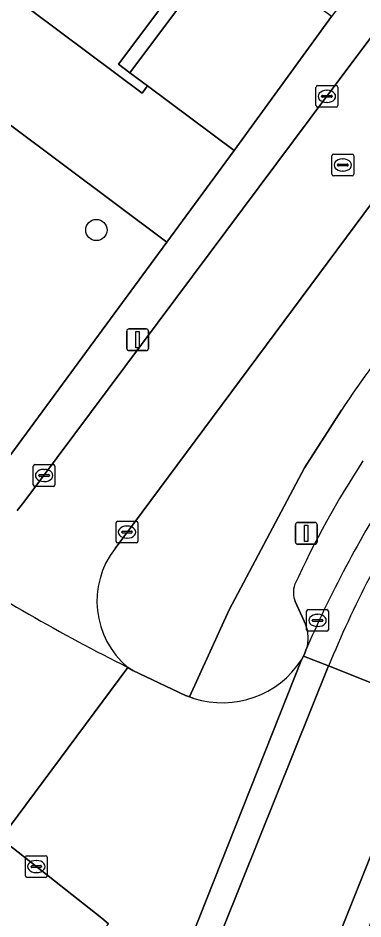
# Model space of a CAD drawing. Extents: x 160023 to 161302, y 384750 to 385707.
# Drawn here: x 160478.78 to 160494.61, y 385159.78 to 385201.2 of the extents above; entities that cross this region are included whole.
import ezdxf

# ---------------------------------------------------------------- set-up
doc = ezdxf.new("R2010")
doc.units = 0
for name, color, linetype in [('IMGEO_Boom', 7, 'Continuous'), ('IMGEO_Groenvoorziening', 7, 'Continuous'), ('IMGEO_Haag', 7, 'Continuous'), ('IMGEO_Kolk', 7, 'Continuous'), ('IMGEO_Lichtmast', 7, 'Continuous'), ('IMGEO_Pand', 7, 'Continuous'), ('IMGEO_Parkeervlak_open', 7, 'Continuous'), ('IMGEO_Rijbaan_lokaal_gesloten', 7, 'Continuous'), ('IMGEO_Rijbaan_lokaal_open', 7, 'Continuous'), ('IMGEO_Rioolput', 7, 'Continuous'), ('IMGEO_Voetpad_open', 7, 'Continuous')]:
    doc.layers.add(name, color=color, linetype=linetype)

msp = doc.modelspace()

# ---------------------------------------------------------------- linework, layer by layer
at = {"layer": 'IMGEO_Boom'}
msp.add_circle((160482.378, 385191.451), 0.489, dxfattribs=at)
at = {"layer": 'IMGEO_Groenvoorziening'}
for points in [[(160525.493, 385213.446), (160516.161, 385220.359), (160515.782, 385220.64), (160514.031, 385218.275), (160503.68, 385204.434), (160500, 385199.324), (160499.031, 385198.037), (160496.692, 385194.932), (160483.238, 385176.808)], [(160478.234, 385180.842), (160485.617, 385190.899), (160475.997, 385198.091), (160474.75, 385196.469), (160472.905, 385193.941), (160469.626, 385196.304), (160463.953, 385188.753), (160474.55, 385180.347)], [(160483.829, 385171.349), (160484.058, 385171.205), (160486.471, 385170.063), (160486.66, 385169.993), (160488.477, 385173.987), (160491.936, 385180.513), (160493.628, 385183.172)]]:
    msp.add_lwpolyline(points, dxfattribs=at)
msp.add_lwpolyline([(160488.705, 385195.106), (160484.729, 385198.073), (160484.481, 385197.741), (160475.636, 385204.353), (160471.471, 385198.832), (160474.75, 385196.469), (160475.997, 385198.091), (160485.617, 385190.899)], close=True, dxfattribs=at)
for centre, radius, start, end in [((160533.712, 385156.749), 48.009, 134.6037, 146.6079), ((160486.347, 385174.383), 3.943, 142.0461, 230.3116)]:
    msp.add_arc(centre, radius, start, end, dxfattribs=at)
at = {"layer": 'IMGEO_Haag'}
msp.add_lwpolyline([(160488.705, 385195.106), (160484.729, 385198.073), (160484.481, 385197.741), (160475.636, 385204.353), (160471.471, 385198.832), (160474.75, 385196.469), (160475.997, 385198.091), (160485.617, 385190.899)], close=True, dxfattribs=at)
at = {"layer": 'IMGEO_Kolk'}
for p, q in [((160492.458, 385197.168), (160492.458, 385198.02)), ((160492.533, 385198.094), (160493.385, 385198.094)), ((160493.459, 385198.02), (160493.459, 385197.168)), ((160492.717, 385197.588), (160492.717, 385197.6)), ((160493.155, 385197.551), (160492.757, 385197.551)), ((160492.76, 385197.637), (160493.158, 385197.637)), ((160492.946, 385197.874), (160492.971, 385197.874)), ((160493.201, 385197.6), (160493.201, 385197.588)), ((160492.969, 385197.314), (160492.944, 385197.314)), ((160493.385, 385197.094), (160492.533, 385197.094)), ((160479.478, 385179.744), (160479.478, 385180.596)), ((160479.553, 385180.67), (160480.405, 385180.67)), ((160480.479, 385180.596), (160480.479, 385179.744)), ((160479.737, 385180.164), (160479.737, 385180.176)), ((160479.78, 385180.213), (160480.178, 385180.213)), ((160479.966, 385180.45), (160479.991, 385180.45)), ((160480.221, 385180.176), (160480.221, 385180.164)), ((160480.175, 385180.127), (160479.777, 385180.127)), ((160479.989, 385179.89), (160479.964, 385179.89)), ((160480.405, 385179.67), (160479.553, 385179.67)), ((160483.36, 385178.067), (160484.212, 385178.067)), ((160483.285, 385177.141), (160483.285, 385177.993)), ((160483.773, 385177.847), (160483.798, 385177.847)), ((160484.286, 385177.993), (160484.286, 385177.141)), ((160483.544, 385177.561), (160483.544, 385177.573)), ((160483.982, 385177.524), (160483.584, 385177.524)), ((160483.587, 385177.61), (160483.985, 385177.61)), ((160483.796, 385177.287), (160483.771, 385177.287)), ((160484.028, 385177.573), (160484.028, 385177.561)), ((160484.212, 385177.067), (160483.36, 385177.067)), ((160492.029, 385173.081), (160492.029, 385173.933)), ((160492.104, 385174.007), (160492.956, 385174.007)), ((160493.03, 385173.933), (160493.03, 385173.081)), ((160492.288, 385173.501), (160492.288, 385173.513)), ((160492.331, 385173.55), (160492.729, 385173.55)), ((160492.517, 385173.787), (160492.542, 385173.787)), ((160492.772, 385173.513), (160492.772, 385173.501)), ((160492.726, 385173.464), (160492.328, 385173.464)), ((160492.54, 385173.227), (160492.515, 385173.227)), ((160492.956, 385173.007), (160492.104, 385173.007)), ((160479.122, 385161.767), (160479.122, 385162.619)), ((160479.197, 385162.693), (160480.049, 385162.693)), ((160479.61, 385162.473), (160479.635, 385162.473)), ((160480.123, 385162.619), (160480.123, 385161.767)), ((160479.381, 385162.187), (160479.381, 385162.199)), ((160479.819, 385162.15), (160479.421, 385162.15)), ((160479.424, 385162.236), (160479.822, 385162.236)), ((160479.633, 385161.913), (160479.608, 385161.913)), ((160479.865, 385162.199), (160479.865, 385162.187)), ((160480.049, 385161.693), (160479.197, 385161.693))]:
    msp.add_line(p, q, dxfattribs=at)
for points in [[(160492.458, 385197.168), (160492.458, 385198.02)], [(160492.533, 385198.094), (160493.385, 385198.094)], [(160493.459, 385198.02), (160493.459, 385197.168)], [(160493.385, 385197.094), (160492.533, 385197.094)], [(160479.478, 385179.744), (160479.478, 385180.596)], [(160479.553, 385180.67), (160480.405, 385180.67)], [(160480.479, 385180.596), (160480.479, 385179.744)], [(160480.405, 385179.67), (160479.553, 385179.67)], [(160483.36, 385178.067), (160484.212, 385178.067)], [(160483.285, 385177.141), (160483.285, 385177.993)], [(160484.286, 385177.993), (160484.286, 385177.141)], [(160484.212, 385177.067), (160483.36, 385177.067)], [(160492.029, 385173.081), (160492.029, 385173.933)], [(160492.104, 385174.007), (160492.956, 385174.007)], [(160493.03, 385173.933), (160493.03, 385173.081)], [(160492.956, 385173.007), (160492.104, 385173.007)], [(160479.122, 385161.767), (160479.122, 385162.619)], [(160479.197, 385162.693), (160480.049, 385162.693)], [(160480.123, 385162.619), (160480.123, 385161.767)], [(160480.049, 385161.693), (160479.197, 385161.693)]]:
    msp.add_lwpolyline(points, dxfattribs=at)
for centre, radius, start, end in [((160492.535, 385198.018), 0.0765, 91.552, 178.448), ((160492.535, 385198.018), 0.0765, 91.552, 178.448), ((160493.383, 385198.018), 0.0765, 1.552, 88.448), ((160493.383, 385198.018), 0.0765, 1.552, 88.448), ((160492.757, 385197.597), 0.0403, 85.8775, 175.7526), ((160492.754, 385197.587), 0.0366, 178.938, 274.7102), ((160493.158, 385197.594), 0.043, 264.8664, 352.4533), ((160493.162, 385197.599), 0.0386, 1.7309, 96.639), ((160492.535, 385197.17), 0.0765, 181.552, 268.448), ((160492.535, 385197.17), 0.0765, 181.552, 268.448), ((160493.383, 385197.17), 0.0765, 271.552, 358.448), ((160493.383, 385197.17), 0.0765, 271.552, 358.448), ((160479.555, 385180.594), 0.0765, 91.552, 178.448), ((160479.555, 385180.594), 0.0765, 91.552, 178.448), ((160480.403, 385180.594), 0.0765, 1.552, 88.448), ((160480.403, 385180.594), 0.0765, 1.552, 88.448), ((160479.777, 385180.173), 0.0403, 85.8775, 175.7526), ((160479.774, 385180.163), 0.0366, 178.938, 274.7102), ((160480.178, 385180.17), 0.043, 264.8664, 352.4533), ((160480.182, 385180.175), 0.0386, 1.7309, 96.639), ((160479.555, 385179.746), 0.0765, 181.552, 268.448), ((160479.555, 385179.746), 0.0765, 181.552, 268.448), ((160480.403, 385179.746), 0.0765, 271.552, 358.448), ((160480.403, 385179.746), 0.0765, 271.552, 358.448), ((160483.362, 385177.991), 0.0765, 91.552, 178.448), ((160483.362, 385177.991), 0.0765, 91.552, 178.448), ((160484.21, 385177.991), 0.0765, 1.552, 88.448), ((160484.21, 385177.991), 0.0765, 1.552, 88.448), ((160483.584, 385177.57), 0.0403, 85.8775, 175.7526), ((160483.581, 385177.56), 0.0366, 178.938, 274.7102), ((160483.985, 385177.567), 0.043, 264.8664, 352.4533), ((160483.989, 385177.572), 0.0386, 1.7309, 96.639), ((160483.362, 385177.143), 0.0765, 181.552, 268.448), ((160483.362, 385177.143), 0.0765, 181.552, 268.448), ((160484.21, 385177.143), 0.0765, 271.552, 358.448), ((160484.21, 385177.143), 0.0765, 271.552, 358.448), ((160492.106, 385173.931), 0.0765, 91.552, 178.448), ((160492.106, 385173.931), 0.0765, 91.552, 178.448), ((160492.954, 385173.931), 0.0765, 1.552, 88.448), ((160492.954, 385173.931), 0.0765, 1.552, 88.448), ((160492.328, 385173.51), 0.0403, 85.8775, 175.7526), ((160492.733, 385173.512), 0.0386, 1.7309, 96.639), ((160492.325, 385173.5), 0.0366, 178.938, 274.7102), ((160492.729, 385173.507), 0.043, 264.8664, 352.4533), ((160492.106, 385173.083), 0.0765, 181.552, 268.448), ((160492.106, 385173.083), 0.0765, 181.552, 268.448), ((160492.954, 385173.083), 0.0765, 271.552, 358.448), ((160492.954, 385173.083), 0.0765, 271.552, 358.448), ((160479.199, 385162.617), 0.0765, 91.552, 178.448), ((160479.199, 385162.617), 0.0765, 91.552, 178.448), ((160480.047, 385162.617), 0.0765, 1.552, 88.448), ((160480.047, 385162.617), 0.0765, 1.552, 88.448), ((160479.421, 385162.196), 0.0403, 85.8775, 175.7526), ((160479.418, 385162.186), 0.0366, 178.938, 274.7102), ((160479.822, 385162.193), 0.043, 264.8664, 352.4533), ((160479.826, 385162.198), 0.0386, 1.7309, 96.639), ((160479.199, 385161.769), 0.0765, 181.552, 268.448), ((160479.199, 385161.769), 0.0765, 181.552, 268.448), ((160480.047, 385161.769), 0.0765, 271.552, 358.448), ((160480.047, 385161.769), 0.0765, 271.552, 358.448)]:
    msp.add_arc(centre, radius, start, end, dxfattribs=at)
for centre, major_axis, ratio, start_param, end_param in [((160492.945, 385197.594), (-0.387, 0.002), 0.722429, 4.712389, 7.853982), ((160492.97, 385197.594), (-0.39, 0.002), 0.717154, 1.570796, 4.712389), ((160479.965, 385180.17), (-0.387, 0.002), 0.722429, 4.712389, 7.853982), ((160479.99, 385180.17), (-0.39, 0.002), 0.717154, 1.570796, 4.712389), ((160483.772, 385177.567), (-0.387, 0.002), 0.722429, 4.712389, 7.853982), ((160483.797, 385177.567), (-0.39, 0.002), 0.717154, 1.570796, 4.712389), ((160492.516, 385173.507), (-0.387, 0.002), 0.722429, 4.712389, 7.853982), ((160492.541, 385173.507), (-0.39, 0.002), 0.717154, 1.570796, 4.712389), ((160479.609, 385162.193), (-0.387, 0.002), 0.722429, 4.712389, 7.853982), ((160479.634, 385162.193), (-0.39, 0.002), 0.717154, 1.570796, 4.712389)]:
    msp.add_ellipse(centre, major_axis=major_axis, ratio=ratio, start_param=start_param, end_param=end_param, dxfattribs=at)
at = {"layer": 'IMGEO_Lichtmast'}
for p, q in [((160483.774, 385186.007), (160483.774, 385186.807)), ((160483.774, 385186.807), (160483.774, 385186.007)), ((160483.874, 385186.907), (160484.664, 385186.907)), ((160484.664, 385186.907), (160483.874, 385186.907)), ((160484.764, 385186.807), (160484.764, 385186.007)), ((160484.764, 385186.007), (160484.764, 385186.807)), ((160484.664, 385185.907), (160483.874, 385185.907)), ((160483.874, 385185.907), (160484.664, 385185.907)), ((160491.515, 385177.111), (160491.515, 385177.911)), ((160491.515, 385177.911), (160491.515, 385177.111)), ((160491.615, 385178.011), (160492.405, 385178.011)), ((160492.405, 385178.011), (160491.615, 385178.011)), ((160492.505, 385177.911), (160492.505, 385177.111)), ((160492.505, 385177.111), (160492.505, 385177.911)), ((160492.405, 385177.011), (160491.615, 385177.011)), ((160491.615, 385177.011), (160492.405, 385177.011))]:
    msp.add_line(p, q, dxfattribs=at)
for points in [[(160484.194, 385186.782), (160484.344, 385186.782), (160484.344, 385186.032), (160484.194, 385186.032), (160484.194, 385186.782)], [(160491.935, 385177.886), (160492.085, 385177.886), (160492.085, 385177.136), (160491.935, 385177.136), (160491.935, 385177.886)]]:
    msp.add_lwpolyline(points, dxfattribs=at)
for centre, start, end in [((160483.874, 385186.807), 90, 180), ((160483.874, 385186.807), 90, 180), ((160484.664, 385186.807), 0, 90), ((160484.664, 385186.807), 360, 90), ((160483.874, 385186.007), 180, 270), ((160483.874, 385186.007), 180, 270), ((160484.664, 385186.007), 270, 0), ((160484.664, 385186.007), 270, 0), ((160491.615, 385177.911), 90, 180), ((160491.615, 385177.911), 90, 180), ((160492.405, 385177.911), 0, 90), ((160492.405, 385177.911), 360, 90), ((160491.615, 385177.111), 180, 270), ((160491.615, 385177.111), 180, 270), ((160492.405, 385177.111), 270, 0), ((160492.405, 385177.111), 270, 0)]:
    msp.add_arc(centre, 0.1, start, end, dxfattribs=at)
at = {"layer": 'IMGEO_Pand'}
msp.add_lwpolyline([(160475.837, 385204.622), (160475.636, 385204.353), (160484.481, 385197.741), (160484.729, 385198.073), (160483.921, 385198.677), (160483.396, 385199.07), (160487.957, 385205.171), (160494.218, 385213.546), (160494.717, 385213.173), (160495.565, 385212.539), (160495.64, 385212.639), (160487.341, 385218.845), (160476.395, 385204.204)], close=True, dxfattribs=at)
at = {"layer": 'IMGEO_Parkeervlak_open'}
msp.add_lwpolyline([(160491.509, 385174.377), (160491.919, 385173.47)], dxfattribs=at)
for centre, radius, start, end in [((160531.219, 385156.968), 43.7, 146.8943, 155.4262), ((160541.413, 385150.741), 53.86, 147.168, 156.3768), ((160492.456, 385174.799), 1.037, 160.7616, 204.0352), ((160490.356, 385172.687), 1.748, 348.0084, 26.6107)]:
    msp.add_arc(centre, radius, start, end, dxfattribs=at)
at = {"layer": 'IMGEO_Rijbaan_lokaal_gesloten'}
msp.add_lwpolyline([(160432.685, 385209.429), (160427.886, 385203.374), (160430.391, 385201.388), (160443.949, 385190.449), (160457.401, 385180.015), (160457.591, 385179.868), (160464.662, 385174.045), (160477.991, 385163.487), (160483.829, 385171.349)], dxfattribs=at)
msp.add_arc((160522.943, 385249.528), 87.418, 236.64002, 243.4207, dxfattribs=at)
at = {"layer": 'IMGEO_Rijbaan_lokaal_open'}
for points in [[(160534.696, 385253.556), (160532.047, 385250), (160507.827, 385217.481), (160500, 385207.013), (160492.96, 385197.597), (160479.05, 385178.94), (160478.747, 385178.564)], [(160483.238, 385176.808), (160496.692, 385194.932)], [(160492.066, 385172.324), (160491.998, 385172.143), (160491.946, 385172.003), (160491.882, 385171.871), (160493.039, 385171.412)], [(160484.738, 385153.877), (160491.796, 385171.695)], [(160486.849, 385169.923), (160486.66, 385169.993), (160486.471, 385170.063), (160484.058, 385171.205), (160483.829, 385171.349), (160477.991, 385163.487), (160482.626, 385159.815), (160482.94, 385159.566)], [(160493.039, 385171.412), (160497.712, 385169.556)]]:
    msp.add_lwpolyline(points, dxfattribs=at)
for points in [[(160488.471, 385204.787), (160487.957, 385205.171), (160483.396, 385199.07), (160483.921, 385198.677)], [(160493.173, 385201.272), (160490.085, 385203.58), (160488.471, 385204.787), (160483.921, 385198.677), (160484.729, 385198.073), (160488.705, 385195.106)], [(160485.703, 385153.152), (160485.82, 385153.446), (160493.039, 385171.412), (160491.882, 385171.871), (160491.796, 385171.695), (160484.738, 385153.877), (160484.621, 385153.583)], [(160493.039, 385171.412), (160485.82, 385153.446), (160485.703, 385153.152), (160490.404, 385151.279), (160491.189, 385153.249), (160497.712, 385169.556)], [(160490.404, 385151.279), (160491.471, 385150.854), (160491.542, 385151.031), (160492.285, 385152.887), (160498.788, 385169.135), (160497.712, 385169.556), (160491.189, 385153.249)]]:
    msp.add_lwpolyline(points, close=True, dxfattribs=at)
for centre, radius, start, end in [((160541.413, 385150.741), 53.86, 147.168, 156.3768), ((160537.478, 385153.372), 47.961, 147.2299, 157.9055), ((160537.478, 385153.372), 47.961, 147.2299, 157.9055), ((160522.943, 385249.528), 87.418, 236.64002, 243.4207), ((160486.347, 385174.383), 3.943, 142.0461, 230.3116), ((160488.16, 385174.054), 4.334, 252.3949, 327.0199)]:
    msp.add_arc(centre, radius, start, end, dxfattribs=at)
at = {"layer": 'IMGEO_Rioolput'}
for p, q in [((160493.187, 385194.013), (160493.187, 385194.865)), ((160493.262, 385194.939), (160494.114, 385194.939)), ((160493.675, 385194.719), (160493.7, 385194.719)), ((160494.188, 385194.865), (160494.188, 385194.013)), ((160493.446, 385194.433), (160493.446, 385194.445)), ((160493.884, 385194.396), (160493.486, 385194.396)), ((160493.489, 385194.482), (160493.887, 385194.482)), ((160493.93, 385194.445), (160493.93, 385194.433)), ((160494.114, 385193.939), (160493.262, 385193.939)), ((160493.698, 385194.159), (160493.673, 385194.159))]:
    msp.add_line(p, q, dxfattribs=at)
for points in [[(160493.187, 385194.013), (160493.187, 385194.865)], [(160493.262, 385194.939), (160494.114, 385194.939)], [(160494.188, 385194.865), (160494.188, 385194.013)], [(160494.114, 385193.939), (160493.262, 385193.939)]]:
    msp.add_lwpolyline(points, dxfattribs=at)
for centre, radius, start, end in [((160493.264, 385194.863), 0.0765, 91.552, 178.448), ((160493.264, 385194.863), 0.0765, 91.552, 178.448), ((160494.112, 385194.863), 0.0765, 1.552, 88.448), ((160494.112, 385194.863), 0.0765, 1.552, 88.448), ((160493.486, 385194.442), 0.0403, 85.8775, 175.7526), ((160493.483, 385194.432), 0.0366, 178.938, 274.7102), ((160493.887, 385194.439), 0.043, 264.8664, 352.4533), ((160493.891, 385194.444), 0.0386, 1.7309, 96.639), ((160493.264, 385194.015), 0.0765, 181.552, 268.448), ((160493.264, 385194.015), 0.0765, 181.552, 268.448), ((160494.112, 385194.015), 0.0765, 271.552, 358.448), ((160494.112, 385194.015), 0.0765, 271.552, 358.448)]:
    msp.add_arc(centre, radius, start, end, dxfattribs=at)
for centre, major_axis, ratio, start_param, end_param in [((160493.674, 385194.439), (-0.387, 0.002), 0.722429, 4.712389, 7.853982), ((160493.699, 385194.439), (-0.39, 0.002), 0.717154, 1.570796, 4.712389)]:
    msp.add_ellipse(centre, major_axis=major_axis, ratio=ratio, start_param=start_param, end_param=end_param, dxfattribs=at)
at = {"layer": 'IMGEO_Voetpad_open'}
for points in [[(160533.134, 385255.063), (160532.598, 385254.363), (160519.063, 385236.183), (160517.353, 385233.53), (160511.864, 385226.278), (160510.414, 385224.335), (160505.886, 385218.278), (160504.178, 385215.993), (160502.248, 385213.412), (160500, 385210.405), (160496.728, 385206.028), (160494.843, 385203.506), (160493.173, 385201.272), (160488.705, 385195.106), (160485.617, 385190.899), (160478.234, 385180.842)], [(160478.747, 385178.564), (160479.05, 385178.94), (160492.96, 385197.597), (160500, 385207.013), (160507.827, 385217.481), (160532.047, 385250)], [(160493.628, 385183.172), (160491.936, 385180.513), (160488.477, 385173.987), (160486.66, 385169.993), (160486.849, 385169.923)], [(160452.307, 385177.578), (160479.609, 385155.842), (160482.94, 385159.566), (160482.626, 385159.815), (160477.991, 385163.487)], [(160491.919, 385173.47), (160491.509, 385174.377)], [(160491.796, 385171.695), (160491.882, 385171.871), (160491.946, 385172.003), (160491.998, 385172.143), (160492.066, 385172.324)]]:
    msp.add_lwpolyline(points, dxfattribs=at)
for centre, radius, start, end in [((160533.712, 385156.749), 48.009, 134.6037, 146.6079), ((160531.219, 385156.968), 43.7, 146.8943, 155.4262), ((160492.456, 385174.799), 1.037, 160.7616, 204.0352), ((160490.356, 385172.687), 1.748, 348.0084, 26.6107), ((160488.16, 385174.054), 4.334, 252.3949, 327.0199)]:
    msp.add_arc(centre, radius, start, end, dxfattribs=at)

doc.saveas('drawing.dxf')
